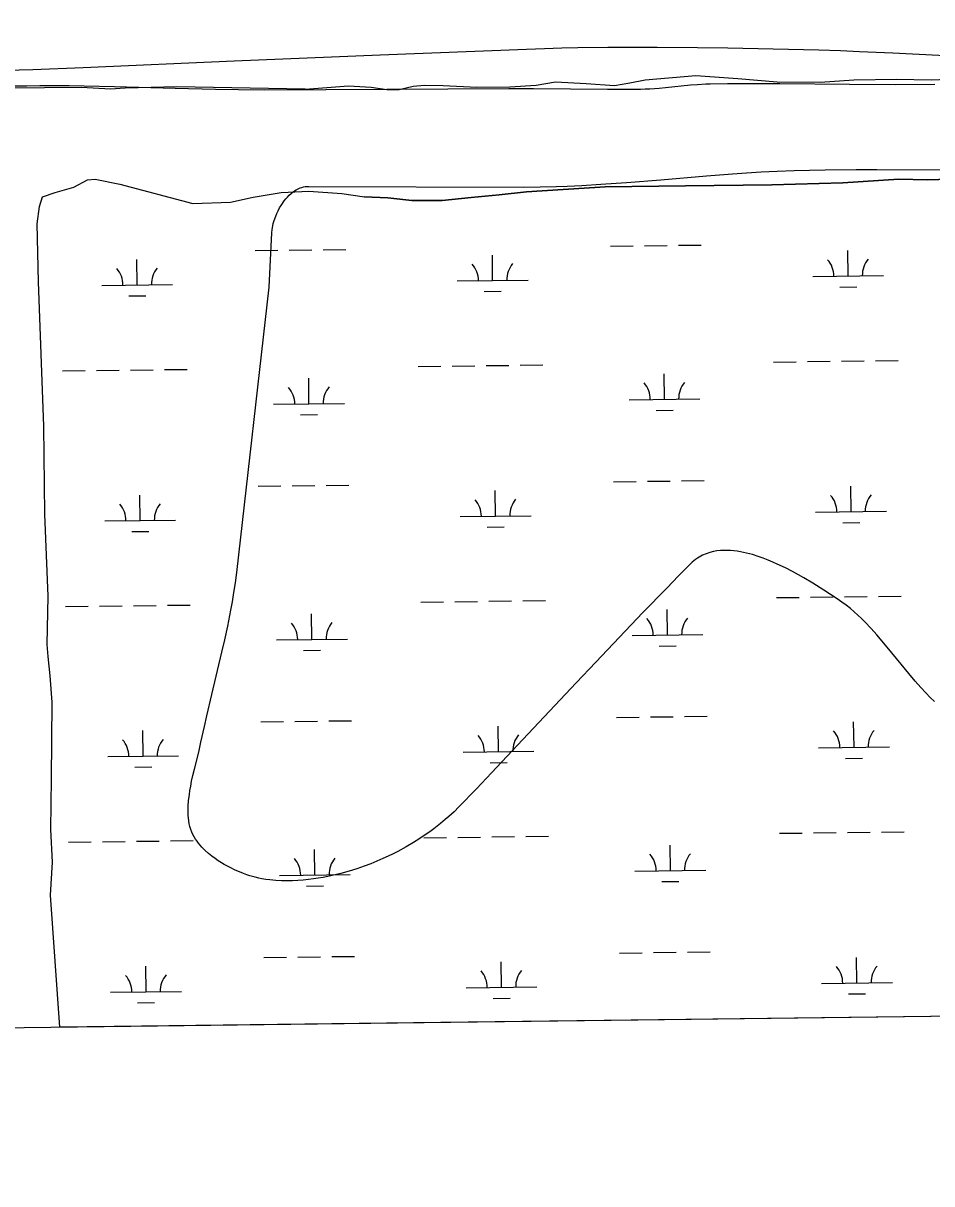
# Model space of a CAD drawing. Extents: x 3715084 to 3753216, y 488173 to 513963.
# Drawn here: x 3736964 to 3738247, y 493591 to 495229 of the extents above; entities that cross this region are included whole.
import ezdxf

# ---------------------------------------------------------------- set-up
doc = ezdxf.new("R2010")
doc.units = 0
for name, color, linetype in [('V-GRID-FRAM', 7, 'Continuous'), ('V-SITE-VEGE', 7, 'Continuous'), ('V-TOPO-SHOR', 7, 'Continuous'), ('V-WETL-SWMP', 7, 'Continuous')]:
    doc.layers.add(name, color=color, linetype=linetype)

msp = doc.modelspace()

# ---------------------------------------------------------------- linework, layer by layer
at = {"layer": 'V-GRID-FRAM'}
msp.add_lwpolyline([(3719350.3, 493590.7), (3719130.8, 511772.1), (3750813.3, 512168.5), (3751048.6, 493987.2), (3719350.3, 493590.7)], dxfattribs=at)
at = {"layer": 'V-SITE-VEGE'}
for points in [[(3736939.3, 495162.7), (3736977.8, 495164), (3737048.9, 495166.8), (3737262.1, 495175.9), (3737468.4, 495184.4), (3737674.7, 495192.6), (3737700.5, 495193.5), (3737724.7, 495194.2), (3737747.3, 495194.7), (3737789.8, 495195.3), (3737827, 495195.5), (3737859.6, 495195.4), (3737916.5, 495194.9), (3737959.3, 495194.3), (3738023.3, 495192.9), (3738087.4, 495191.4), (3738118.1, 495190.4), (3738145, 495189.4), (3738192.1, 495187.4), (3738349.7, 495179.5)], [(3738251.3, 495142.4), (3738196.5, 495142.3), (3738131, 495142.7), (3738032.6, 495143.4), (3737983.4, 495143.5), (3737958.8, 495143.4), (3737934.2, 495143.1), (3737928, 495143), (3737916.5, 495142.3), (3737906.4, 495141.5), (3737871.1, 495137.9), (3737862.3, 495137), (3737849.1, 495136.1), (3737842.4, 495135.8), (3737835.8, 495135.7), (3737789.4, 495135.7), (3737684.8, 495136.3), (3737650, 495136.3), (3737391.7, 495135.1), (3737305.7, 495134.8), (3737268.4, 495135), (3737235.8, 495135.5), (3737178.8, 495136.8), (3737093.3, 495139.3), (3737050.5, 495140.3), (3737029.2, 495140.6), (3737007.8, 495140.8), (3736988, 495140.8), (3736969.4, 495140.5), (3736952, 495140.1)], [(3737212.1, 494200.2), (3737215.3, 494214), (3737220.1, 494236.4), (3737223.5, 494251.4), (3737230.5, 494281.3), (3737244.9, 494341.2), (3737248.9, 494358.4), (3737253.1, 494378), (3737257.6, 494400.5), (3737259.8, 494412.5), (3737261.9, 494425.4), (3737263.9, 494439.1), (3737265.8, 494453.9), (3737311.4, 494856.6), (3737315.4, 494933), (3737315.8, 494937.9), (3737316.7, 494942.9), (3737317.4, 494946.3), (3737318.7, 494950.8), (3737320.9, 494956.9), (3737322.3, 494960.3), (3737324.1, 494964.2), (3737326.4, 494968.5), (3737329.3, 494973.3), (3737332.9, 494978.4), (3737335, 494981), (3737337.3, 494983.7), (3737339.9, 494986.3), (3737342.8, 494988.9), (3737346, 494991.4), (3737349.5, 494993.7), (3737353.4, 494995.7), (3737355.5, 494996.6), (3737357.7, 494997.3), (3737359.9, 494998), (3737362.3, 494998.4), (3737364.8, 494998.7), (3737367.4, 494998.8), (3737671.1, 494997.9), (3737694.1, 494998.1), (3737717, 494998.6), (3737732.3, 494999.1), (3737752.8, 495000.1), (3737779.9, 495001.7), (3737816.2, 495004.3), (3737864.5, 495008.2), (3737928.9, 495013.6), (3737965.8, 495016.5), (3737985.4, 495017.8), (3738006.4, 495019.1), (3738028.7, 495020.2), (3738052.6, 495021.1), (3738074.5, 495021.6), (3738096.4, 495022), (3738140.3, 495022.4), (3738169.5, 495022.5), (3738286.5, 495022.3)], [(3737976.9, 494482.9), (3737972.4, 494483.6), (3737967.8, 494484.2), (3737963.1, 494484.6), (3737958.4, 494484.9), (3737953.6, 494484.9), (3737948.7, 494484.6), (3737943.7, 494484.1), (3737938.7, 494483.2), (3737933.7, 494481.9), (3737928.6, 494480.2), (3737923.6, 494478), (3737921.1, 494476.8), (3737918.6, 494475.4), (3737916.1, 494473.8), (3737913.7, 494472.1), (3737911.2, 494470.2), (3737908.8, 494468.1), (3737906.5, 494465.8), (3737889.6, 494448.8), (3737872.8, 494431.6), (3737839.3, 494397), (3737772.7, 494327.3), (3737745, 494298), (3737662.2, 494209.9), (3737625.3, 494170.8), (3737604.1, 494148.4), (3737579.5, 494123), (3737572.6, 494116), (3737565.3, 494109.3), (3737560.3, 494104.9), (3737553.4, 494099.1), (3737544, 494091.8), (3737538.4, 494087.7), (3737531.9, 494083.1), (3737524.3, 494078), (3737515.5, 494072.5), (3737505.2, 494066.4), (3737493.1, 494059.9), (3737486.5, 494056.5), (3737479.5, 494053.1), (3737471.9, 494049.7), (3737463.7, 494046.1), (3737454.9, 494042.6), (3737445.5, 494039), (3737435.4, 494035.5), (3737424.6, 494032.1), (3737413, 494028.9), (3737400.6, 494025.9), (3737394.3, 494024.6), (3737387.7, 494023.3), (3737381, 494022.2), (3737374.1, 494021.1), (3737367, 494020.2), (3737359.7, 494019.5), (3737352.2, 494018.9), (3737344.6, 494018.5), (3737336.8, 494018.4), (3737328.9, 494018.5), (3737320.8, 494018.9), (3737312.6, 494019.6), (3737307, 494020.3), (3737301.2, 494021.3), (3737297.2, 494022.2), (3737291.8, 494023.5), (3737284.5, 494025.6), (3737280.2, 494027), (3737275.4, 494028.7), (3737269.8, 494030.9), (3737263.4, 494033.6), (3737256.3, 494037), (3737248.2, 494041.4), (3737244.1, 494043.8), (3737239.7, 494046.6), (3737235.2, 494049.7), (3737230.6, 494053.2), (3737225.8, 494057), (3737221.1, 494061.3), (3737216.4, 494066.1), (3737214.1, 494068.7), (3737211.9, 494071.4), (3737209.8, 494074.2), (3737207.8, 494077.2), (3737205.8, 494080.4), (3737204, 494083.7), (3737202.4, 494087.3), (3737200.9, 494091), (3737199.7, 494094.9), (3737198.7, 494099), (3737198, 494103.3), (3737197.4, 494111.1), (3737197.3, 494119), (3737197.4, 494124.2), (3737197.9, 494131.2), (3737198.9, 494140.5), (3737199.7, 494145.9), (3737200.8, 494152), (3737202.1, 494158.9), (3737203.9, 494166.9), (3737206, 494176), (3737212.1, 494200.2)], [(3738250.7, 494271.5), (3738245, 494277), (3738238.6, 494283.6), (3738231.5, 494291.4), (3738223.5, 494300.5), (3738214.5, 494311.1), (3738190.7, 494340.3), (3738177, 494356.8), (3738169.6, 494365.5), (3738161.4, 494374.5), (3738152.5, 494383.9), (3738147.8, 494388.6), (3738142.9, 494393.3), (3738137.7, 494398), (3738132.2, 494402.7), (3738126.4, 494407.4), (3738120.2, 494412), (3738113.7, 494416.6), (3738094.9, 494428.8), (3738079.1, 494438.7), (3738066.4, 494446.2), (3738059, 494450.4), (3738050.4, 494455), (3738040.4, 494460.1), (3738028.9, 494465.6), (3738022.8, 494468.3), (3738016.2, 494471.1), (3738009.2, 494473.8), (3738001.8, 494476.4), (3737993.9, 494478.9), (3737985.5, 494481.1), (3737981.2, 494482.1), (3737976.9, 494482.9)]]:
    msp.add_lwpolyline(points, dxfattribs=at)
at = {"layer": 'V-TOPO-SHOR'}
msp.add_line((3737002.2, 494307.6), (3736999.8, 494335), dxfattribs=at)
for points in [[(3737362.4, 495136.2), (3737423.6, 495140.9), (3737455.6, 495139), (3737477.6, 495135.6), (3737494.9, 495135.6), (3737514.8, 495140.3), (3737530.8, 495141.7), (3737557.4, 495141), (3737604.7, 495139), (3737651.3, 495139.1), (3737688.6, 495141.7), (3737715.9, 495146.4), (3737759.1, 495143.8), (3737799.1, 495141.1), (3737821, 495145.1), (3737842.3, 495149.1), (3737914.2, 495155.2), (3737973.5, 495151.2), (3738028.7, 495146.6), (3738089.3, 495145.9), (3738137.2, 495149.3), (3738197.8, 495150), (3738246.4, 495149.4), (3738304.3, 495151.4)], [(3737362.4, 495136.2), (3737181.2, 495139.5), (3737108.2, 495137.6), (3737087.8, 495136.1), (3737046.6, 495138.3), (3736994.6, 495138.1), (3736905.3, 495137.3)], [(3736991.6, 494983.8), (3737009.3, 494990.2), (3737035.9, 494997.7), (3737055, 495008.1), (3737065.9, 495009.2), (3737100.9, 495001.7), (3737203.7, 494974.5), (3737257.2, 494976.7), (3737289.1, 494983.5), (3737328.5, 494990.1), (3737367.8, 494991.9), (3737414.4, 494988.9), (3737446, 494984.2)], [(3738273.3, 495009.2), (3738240.4, 495007.8), (3738200.7, 495009.2), (3738121.3, 495003.7), (3738021.3, 495000.9), (3737899.4, 494999.4), (3737785.8, 494998), (3737674.8, 494991.1), (3737636.5, 494987), (3737596.8, 494982.9), (3737555.7, 494978.7), (3737513.2, 494978.7), (3737479, 494982.8), (3737446, 494984.2)], [(3736999.8, 494335), (3736998.3, 494352.1), (3736999.8, 494420.3), (3736994.8, 494536.1), (3736993.5, 494660.5), (3736985.7, 494864.2), (3736984, 494946.1), (3736987.3, 494970.4), (3736991.6, 494983.8)], [(3737015.9, 493811.7), (3737002.9, 493998.3), (3737005.9, 494044.9), (3737003.5, 494090.9), (3737004.4, 494162.6), (3737005.4, 494270.8), (3737002.2, 494307.6)]]:
    msp.add_lwpolyline(points, dxfattribs=at)
at = {"layer": 'V-WETL-SWMP'}
for p, q in [((3737035.9, 494997.7), (3737055, 495008.1)), ((3737055, 495008.1), (3737065.9, 495009.2)), ((3737065.9, 495009.2), (3737100.9, 495001.7)), ((3738121.3, 495003.7), (3738200.7, 495009.2)), ((3738200.7, 495009.2), (3738240.4, 495007.8)), ((3738240.4, 495007.8), (3738273.3, 495009.2)), ((3737009.3, 494990.2), (3737035.9, 494997.7)), ((3737100.9, 495001.7), (3737203.7, 494974.5)), ((3737328.5, 494990.1), (3737367.8, 494991.9)), ((3737367.8, 494991.9), (3737414.4, 494988.9)), ((3737674.8, 494991.1), (3737785.8, 494998)), ((3737785.8, 494998), (3737899.4, 494999.4)), ((3737899.4, 494999.4), (3738021.3, 495000.9)), ((3738021.3, 495000.9), (3738121.3, 495003.7)), ((3736987.3, 494970.4), (3736991.6, 494983.8)), ((3736991.6, 494983.8), (3737009.3, 494990.2)), ((3737203.7, 494974.5), (3737257.2, 494976.7)), ((3737257.2, 494976.7), (3737289.1, 494983.5)), ((3737289.1, 494983.5), (3737328.5, 494990.1)), ((3737414.4, 494988.9), (3737446, 494984.2)), ((3737446, 494984.2), (3737479, 494982.8)), ((3737479, 494982.8), (3737513.2, 494978.7)), ((3737513.2, 494978.7), (3737555.7, 494978.7)), ((3737555.7, 494978.7), (3737596.8, 494982.9)), ((3737596.8, 494982.9), (3737636.5, 494987)), ((3737636.5, 494987), (3737674.8, 494991.1)), ((3736984, 494946.1), (3736987.3, 494970.4)), ((3736985.7, 494864.2), (3736984, 494946.1)), ((3737387.7, 494909.4), (3737419.7, 494909.8)), ((3737793.6, 494914.4), (3737825.6, 494914.8)), ((3737841.6, 494915), (3737873.6, 494915.4)), ((3737889.6, 494915.6), (3737921.6, 494916)), ((3737125.2, 494859.7), (3737124.8, 494895.7)), ((3737291.7, 494908.2), (3737323.7, 494908.6)), ((3737339.7, 494908.8), (3737371.7, 494909.2)), ((3737627.1, 494865.9), (3737626.7, 494901.9)), ((3738129, 494872.2), (3738128.5, 494908.2)), ((3736993.5, 494660.5), (3736985.7, 494864.2)), ((3737075.3, 494859), (3737175.2, 494860.3)), ((3737577.1, 494865.3), (3737677.1, 494866.6)), ((3738079, 494871.6), (3738179, 494872.8)), ((3737113.4, 494844.1), (3737137.4, 494844.4)), ((3737615.3, 494850.4), (3737639.3, 494850.7)), ((3738117.2, 494856.6), (3738141.2, 494856.9)), ((3737569.8, 494745.1), (3737601.8, 494745.5)), ((3737617.8, 494745.7), (3737649.8, 494746.1)), ((3737665.8, 494746.3), (3737697.8, 494746.7)), ((3738023.6, 494750.8), (3738055.6, 494751.2)), ((3738071.6, 494751.4), (3738103.6, 494751.8)), ((3738119.6, 494752), (3738151.6, 494752.4)), ((3738167.6, 494752.6), (3738199.6, 494753)), ((3737019.9, 494738.3), (3737051.9, 494738.7)), ((3737067.9, 494738.9), (3737099.9, 494739.3)), ((3737115.9, 494739.5), (3737147.9, 494739.9)), ((3737163.9, 494740.1), (3737195.9, 494740.5)), ((3737521.8, 494744.5), (3737553.8, 494744.9)), ((3737869.7, 494698.1), (3737869.3, 494734.1)), ((3737367.8, 494691.9), (3737367.4, 494727.9)), ((3737819.7, 494697.5), (3737919.7, 494698.8)), ((3737317.8, 494691.2), (3737417.8, 494692.5)), ((3737857.9, 494682.6), (3737881.9, 494682.9)), ((3737356, 494676.3), (3737380, 494676.6)), ((3736994.8, 494536.1), (3736993.5, 494660.5)), ((3737797.7, 494581.8), (3737829.7, 494582.2)), ((3737845.7, 494582.4), (3737877.7, 494582.8)), ((3737893.7, 494583), (3737925.7, 494583.4)), ((3737295.9, 494575.5), (3737327.9, 494575.9)), ((3737343.9, 494576.1), (3737375.9, 494576.5)), ((3737391.9, 494576.7), (3737423.9, 494577.1)), ((3737631.3, 494533.3), (3737630.8, 494569.3)), ((3738133.1, 494539.6), (3738132.7, 494575.6)), ((3737129.4, 494527), (3737129, 494563)), ((3736999.8, 494420.3), (3736994.8, 494536.1)), ((3737581.3, 494532.7), (3737681.3, 494533.9)), ((3738083.1, 494538.9), (3738183.1, 494540.2)), ((3737079.4, 494526.4), (3737179.4, 494527.6)), ((3737619.5, 494517.7), (3737643.5, 494518)), ((3738121.3, 494524), (3738145.3, 494524.3)), ((3737117.6, 494511.4), (3737141.6, 494511.7)), ((3736998.3, 494352.1), (3736999.8, 494420.3)), ((3738027.8, 494418.2), (3738059.8, 494418.6)), ((3738075.8, 494418.8), (3738107.8, 494419.2)), ((3738123.8, 494419.4), (3738155.8, 494419.8)), ((3738171.8, 494420), (3738203.8, 494420.4)), ((3737024.1, 494405.6), (3737056.1, 494406)), ((3737072.1, 494406.2), (3737104.1, 494406.6)), ((3737120.1, 494406.8), (3737152.1, 494407.2)), ((3737168.1, 494407.4), (3737200.1, 494407.8)), ((3737525.9, 494411.9), (3737557.9, 494412.3)), ((3737573.9, 494412.5), (3737605.9, 494412.9)), ((3737621.9, 494413.1), (3737653.9, 494413.5)), ((3737669.9, 494413.7), (3737701.9, 494414.1)), ((3737873.9, 494365.5), (3737873.4, 494401.5)), ((3737372, 494359.2), (3737371.5, 494395.2)), ((3737322, 494358.6), (3737422, 494359.8)), ((3737823.9, 494364.9), (3737923.9, 494366.1)), ((3736999.8, 494335), (3736998.3, 494352.1)), ((3737360.2, 494343.6), (3737384.2, 494343.9)), ((3737862.1, 494349.9), (3737886.1, 494350.2)), ((3737002.2, 494307.6), (3736999.8, 494335)), ((3737005.4, 494270.8), (3737002.2, 494307.6)), ((3737004.4, 494162.6), (3737005.4, 494270.8)), ((3737300, 494242.9), (3737332, 494243.3)), ((3737348, 494243.5), (3737380, 494243.9)), ((3737396, 494244.1), (3737428, 494244.5)), ((3737801.9, 494249.1), (3737833.9, 494249.5)), ((3737849.9, 494249.7), (3737881.9, 494250.1)), ((3737897.9, 494250.3), (3737929.9, 494250.7)), ((3738137.3, 494206.9), (3738136.8, 494242.9)), ((3737133.6, 494194.4), (3737133.1, 494230.4)), ((3737635.4, 494200.6), (3737635, 494236.6)), ((3738087.3, 494206.3), (3738187.3, 494207.5)), ((3737083.6, 494193.7), (3737183.6, 494195)), ((3737585.4, 494200), (3737685.4, 494201.3)), ((3738125.5, 494191.3), (3738149.5, 494191.6)), ((3737121.8, 494178.8), (3737145.8, 494179.1)), ((3737623.6, 494185.1), (3737647.6, 494185.4)), ((3737003.5, 494090.9), (3737004.4, 494162.6)), ((3737005.9, 494044.9), (3737003.5, 494090.9)), ((3737076.2, 494073.6), (3737108.2, 494074)), ((3737124.2, 494074.2), (3737156.2, 494074.6)), ((3737172.2, 494074.8), (3737204.2, 494075.2)), ((3737530.1, 494079.2), (3737562.1, 494079.6)), ((3737578.1, 494079.8), (3737610.1, 494080.2)), ((3737626.1, 494080.4), (3737658.1, 494080.8)), ((3737674.1, 494081), (3737706.1, 494081.4)), ((3738032, 494085.5), (3738064, 494085.9)), ((3738080, 494086.1), (3738112, 494086.5)), ((3738128, 494086.7), (3738160, 494087.1)), ((3738176, 494087.3), (3738207.9, 494087.7)), ((3737028.2, 494073), (3737060.2, 494073.4)), ((3737376.1, 494026.6), (3737375.7, 494062.6)), ((3737878, 494032.8), (3737877.6, 494068.8)), ((3737002.9, 493998.3), (3737005.9, 494044.9)), ((3737326.2, 494025.9), (3737426.1, 494027.2)), ((3737828, 494032.2), (3737928, 494033.5)), ((3737364.3, 494011), (3737388.3, 494011.3)), ((3737866.2, 494017.3), (3737890.2, 494017.6)), ((3737015.9, 493811.7), (3737002.9, 493998.3)), ((3737304.2, 493910.2), (3737336.2, 493910.6)), ((3737352.2, 493910.8), (3737384.2, 493911.2)), ((3737400.2, 493911.4), (3737432.2, 493911.8)), ((3737806.1, 493916.5), (3737838.1, 493916.9)), ((3737854.1, 493917.1), (3737886.1, 493917.5)), ((3737902, 493917.7), (3737934, 493918.1)), ((3738141.5, 493874.3), (3738141, 493910.3)), ((3737137.7, 493861.7), (3737137.3, 493897.7)), ((3737639.6, 493868), (3737639.1, 493904)), ((3742933.2, 493885.7), (3737015.9, 493811.7)), ((3737087.7, 493861.1), (3737187.7, 493862.3)), ((3737589.6, 493867.4), (3737689.6, 493868.6)), ((3738091.5, 493873.6), (3738191.5, 493874.9)), ((3737125.9, 493846.1), (3737149.9, 493846.4)), ((3737627.8, 493852.4), (3737651.8, 493852.7)), ((3738129.6, 493858.7), (3738153.6, 493859))]:
    msp.add_line(p, q, dxfattribs=at)
for centre, start, end in [((3738073.7, 494872), 359.9442, 41.4878), ((3738184.2, 494873.4), 139.9442, 181.4878), ((3737070, 494859.4), 359.9442, 41.4878), ((3737180.5, 494860.8), 139.9442, 181.4878), ((3737571.9, 494865.7), 359.9442, 41.4878), ((3737682.3, 494867.1), 139.9442, 181.4878), ((3737312.6, 494691.6), 359.9442, 41.4878), ((3737423.1, 494693), 139.9442, 181.4878), ((3737814.5, 494697.9), 359.9442, 41.4878), ((3737924.9, 494699.3), 139.9442, 181.4878), ((3737074.2, 494526.8), 359.9442, 41.4878), ((3737184.6, 494528.2), 139.9442, 181.4878), ((3737576, 494533.1), 359.9442, 41.4878), ((3737686.5, 494534.4), 139.9442, 181.4878), ((3738077.9, 494539.3), 359.9442, 41.4878), ((3738188.4, 494540.7), 139.9442, 181.4878), ((3737818.6, 494365.3), 359.9442, 41.4878), ((3737929.1, 494366.7), 139.9442, 181.4878), ((3737316.7, 494359), 359.9442, 41.4878), ((3737427.2, 494360.4), 139.9442, 181.4878), ((3737580.2, 494200.4), 359.9442, 41.4878), ((3737690.7, 494201.8), 139.9442, 181.4878), ((3738082.1, 494206.7), 359.9442, 41.4878), ((3738192.5, 494208.1), 139.9442, 181.4878), ((3737078.3, 494194.1), 359.9442, 41.4878), ((3737188.8, 494195.5), 139.9442, 181.4878), ((3737320.9, 494026.4), 359.9442, 41.4878), ((3737431.4, 494027.7), 139.9442, 181.4878), ((3737822.8, 494032.6), 359.9442, 41.4878), ((3737933.2, 494034), 139.9442, 181.4878), ((3738086.2, 493874), 359.9442, 41.4878), ((3738196.7, 493875.4), 139.9442, 181.4878), ((3737082.5, 493861.5), 359.9442, 41.4878), ((3737193, 493862.9), 139.9442, 181.4878), ((3737584.3, 493867.8), 359.9442, 41.4878), ((3737694.8, 493869.2), 139.9442, 181.4878)]:
    msp.add_arc(centre, 35.2, start, end, dxfattribs=at)

doc.saveas('drawing.dxf')
